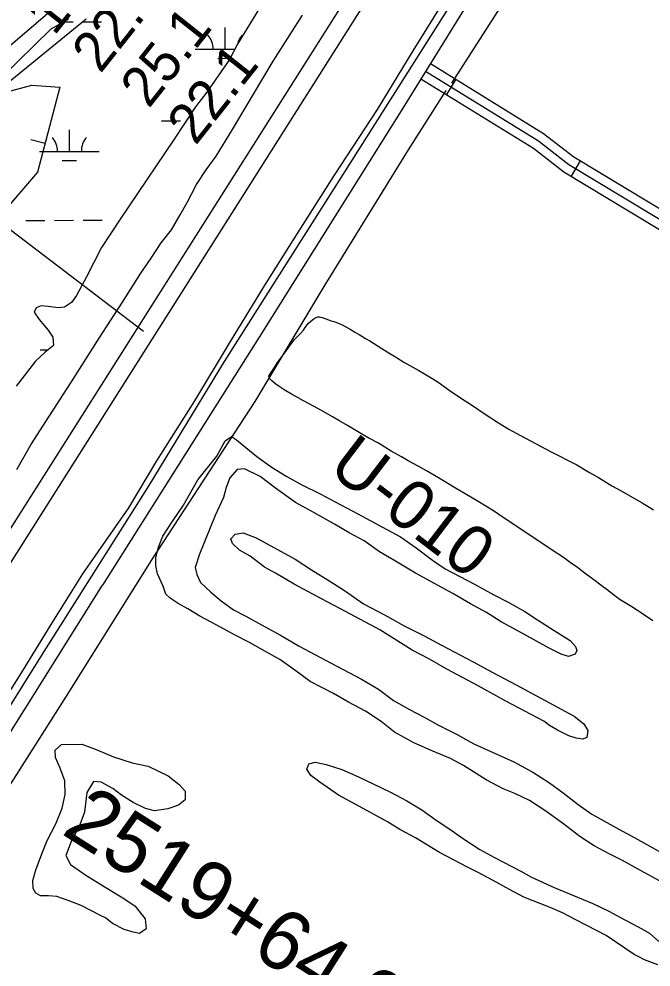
# Model space of a CAD drawing. Extents: x 3361039 to 3398939, y 576572 to 602007.
# Drawn here: x 3386835 to 3387895, y 595655 to 597245 of the extents above; entities that cross this region are included whole.
import ezdxf

# ---------------------------------------------------------------- set-up
doc = ezdxf.new("R2010")
doc.units = 0
for name, color, linetype in [('V-BORW-LINE', 7, 'Continuous'), ('V-LEVE-TOET', 7, 'Continuous'), ('V-RIVR-RANG', 7, 'Continuous'), ('V-RIVR-RANG-IDEN', 7, 'Continuous'), ('V-ROAD-CNTR', 7, 'Continuous'), ('V-SITE-VEGE', 7, 'Continuous'), ('V-SURV-IDEN', 7, 'Continuous'), ('V-SURV-LINE', 7, 'Continuous'), ('V-TOPO-MINR', 7, 'Continuous'), ('V-TOPO-SHOR', 7, 'Continuous'), ('V-WETL-SWMP', 7, 'Continuous')]:
    doc.layers.add(name, color=color, linetype=linetype)

msp = doc.modelspace()

# ---------------------------------------------------------------- linework, layer by layer
at = {"layer": 'V-BORW-LINE'}
msp.add_line((3386878.9, 597035.9), (3386854.7, 597042.2), dxfattribs=at)
msp.add_lwpolyline([(3386903.4, 597130.1), (3386866.3, 596987.6), (3386805.6, 596917.2), (3386742.2, 596882.1), (3386719.3, 596909.1), (3386756.2, 597056.6), (3386804.8, 597119.9), (3386856.9, 597133.6), (3386903.4, 597130.1)], dxfattribs=at)
at = {"layer": 'V-LEVE-TOET'}
for points in [[(3386791.9, 596073.6), (3386842.3, 596153), (3386889.3, 596229.3), (3386942, 596314.5), (3387019.1, 596424.8), (3387066.5, 596503.6), (3387129.7, 596604.5), (3387189.5, 596703.9), (3387246.9, 596797.4), (3387297.2, 596877.2), (3387364.2, 596983), (3387436, 597092.7), (3387496.2, 597191.1), (3387554.6, 597286.1)], [(3386831.7, 596489.1), (3386854.8, 596530.6), (3386886.2, 596579.5), (3386922.2, 596634.8), (3386969.7, 596709.2), (3387008.6, 596769.8), (3387039.4, 596818.2), (3387056.5, 596843.7), (3387073.6, 596869.1), (3387090.8, 596891.2), (3387105.4, 596916.1), (3387117.3, 596937.1), (3387132.9, 596966.9), (3387149, 596991.9), (3387165.6, 597014.4), (3387193.1, 597059.4), (3387228.2, 597118.5), (3387261.3, 597173.8), (3387289.8, 597218.8), (3387310.7, 597251)]]:
    msp.add_lwpolyline(points, dxfattribs=at)
at = {"layer": 'V-RIVR-RANG'}
msp.add_line((3387044.1, 596720.8), (3385881.7, 597604.2), dxfattribs=at)
at = {"layer": 'V-ROAD-CNTR'}
for p, q in [((3387567.5, 597143.6), (3387551.7, 597118)), ((3387776.3, 597006.9), (3387760.8, 596981.2))]:
    msp.add_line(p, q, dxfattribs=at)
for points in [[(3387802.6, 597618.2), (3387478.7, 597095.1), (3387237.9, 596711.3), (3386975.2, 596295.3)], [(3387524.9, 597169.8), (3387714.8, 597052.7), (3387765.7, 597013.3), (3389048.2, 596240.5)], [(3387517, 597157), (3387706.2, 597040.4), (3387757.2, 597000.9), (3389040.5, 596227.7)], [(3387509.2, 597144.3), (3387697.7, 597028), (3387748.7, 596988.5), (3388237.4, 596694)], [(3385893, 594567.9), (3386975.2, 596295.3)]]:
    msp.add_lwpolyline(points, dxfattribs=at)
at = {"layer": 'V-SITE-VEGE'}
for p, q in [((3387238.2, 597262.6), (3387202.1, 597203.3)), ((3387202.1, 597203.3), (3387188.2, 597176.5)), ((3387188.2, 597176.5), (3387149.9, 597121.9)), ((3387149.9, 597121.9), (3387131.3, 597097.4)), ((3387131.3, 597097.4), (3387094.1, 597041.6)), ((3387094.1, 597041.6), (3387004.6, 596909.1)), ((3387004.6, 596909.1), (3386973.2, 596861.4)), ((3386973.2, 596861.4), (3386947.7, 596811.4)), ((3386947.7, 596811.4), (3386931.4, 596781.2)), ((3386923.3, 596769.5), (3386911.7, 596761.4)), ((3386931.4, 596781.2), (3386923.3, 596769.5)), ((3386864, 596760.2), (3386860.5, 596753.3)), ((3386860.5, 596753.3), (3386868.7, 596740.5)), ((3386872.2, 596763.7), (3386864, 596760.2)), ((3386883.8, 596762.6), (3386872.2, 596763.7)), ((3386901.2, 596760.2), (3386883.8, 596762.6)), ((3386911.7, 596761.4), (3386901.2, 596760.2)), ((3386868.7, 596740.5), (3386883.8, 596723)), ((3387320.1, 596733.8), (3387324.3, 596738)), ((3387324.3, 596738), (3387329.9, 596742.4)), ((3387329.9, 596742.4), (3387333.2, 596744.2)), ((3387333.2, 596744.2), (3387336.1, 596745)), ((3387336.1, 596745), (3387339.1, 596745)), ((3387339.1, 596745), (3387343.7, 596744.3)), ((3387343.7, 596744.3), (3387347.1, 596743.2)), ((3387347.1, 596743.2), (3387354.2, 596740.1)), ((3387354.2, 596740.1), (3387358.6, 596738.7)), ((3387358.6, 596738.7), (3387362.8, 596737.6)), ((3387362.8, 596737.6), (3387366.6, 596736.4)), ((3386883.8, 596723), (3386891.9, 596711.4)), ((3387307.1, 596717.1), (3387312, 596722.9)), ((3387312, 596722.9), (3387315.1, 596727.3)), ((3387315.1, 596727.3), (3387320.1, 596733.8)), ((3387366.6, 596736.4), (3387375.7, 596732.4)), ((3387375.7, 596732.4), (3387390.2, 596724.5)), ((3387390.2, 596724.5), (3387399.3, 596719.2)), ((3386891.9, 596711.4), (3386893.1, 596697.4)), ((3387290.5, 596698.4), (3387296.5, 596706.4)), ((3387296.5, 596706.4), (3387303.9, 596714.2)), ((3387303.9, 596714.2), (3387307.1, 596717.1)), ((3387399.3, 596719.2), (3387405.6, 596715.8)), ((3387405.6, 596715.8), (3387416.2, 596709.1)), ((3387416.2, 596709.1), (3387423.6, 596704.8)), ((3386893.1, 596697.4), (3386879.1, 596685.8)), ((3387280.6, 596684.2), (3387290.5, 596698.4)), ((3387423.6, 596704.8), (3387443.5, 596692.2)), ((3387443.5, 596692.2), (3387457.1, 596683.9)), ((3386879.1, 596685.8), (3386862.9, 596670.7)), ((3387268.8, 596668.4), (3387280.6, 596684.2)), ((3387457.1, 596683.9), (3387466.2, 596677.9)), ((3387466.2, 596677.9), (3387480.5, 596669.1)), ((3386862.9, 596670.7), (3386830.3, 596628.8)), ((3387255.5, 596648.7), (3387262.7, 596658.5)), ((3387262.7, 596658.5), (3387268.8, 596668.4)), ((3387480.5, 596669.1), (3387505.6, 596655)), ((3387254, 596645.6), (3387255.5, 596648.7)), ((3387256, 596641.1), (3387254, 596645.6)), ((3387505.6, 596655), (3387515.3, 596649.9)), ((3387515.3, 596649.9), (3387529.1, 596641.5)), ((3387529.1, 596641.5), (3387537.8, 596635.7)), ((3387259.1, 596637.7), (3387256, 596641.1)), ((3387266, 596632.1), (3387259.1, 596637.7)), ((3387271.3, 596628.6), (3387266, 596632.1)), ((3387279.7, 596622.9), (3387271.3, 596628.6)), ((3387537.8, 596635.7), (3387558.3, 596621)), ((3387282.8, 596620.9), (3387279.7, 596622.9)), ((3387292, 596615.5), (3387282.8, 596620.9)), ((3387299.3, 596611.5), (3387292, 596615.5)), ((3387312.4, 596604.6), (3387299.3, 596611.5)), ((3387558.3, 596621), (3387580.7, 596606.2)), ((3387321.7, 596599.4), (3387312.4, 596604.6)), ((3387336, 596591.7), (3387321.7, 596599.4)), ((3387580.7, 596606.2), (3387590.5, 596599.9)), ((3387590.5, 596599.9), (3387604.3, 596590.4)), ((3387346, 596585.9), (3387336, 596591.7)), ((3387360.9, 596577.6), (3387346, 596585.9)), ((3387604.3, 596590.4), (3387613.4, 596584.2)), ((3387613.4, 596584.2), (3387638.9, 596567.6)), ((3387371.3, 596571.6), (3387360.9, 596577.6)), ((3387385.8, 596563), (3387371.3, 596571.6)), ((3387411.1, 596548.2), (3387385.8, 596563)), ((3387638.9, 596567.6), (3387656.3, 596557.1)), ((3387421.8, 596542), (3387411.1, 596548.2)), ((3387656.3, 596557.1), (3387668.9, 596550.1)), ((3387668.9, 596550.1), (3387726.5, 596519.3)), ((3387437.8, 596533.2), (3387421.8, 596542)), ((3387459.4, 596520.2), (3387437.8, 596533.2)), ((3387476.3, 596510.7), (3387459.4, 596520.2)), ((3387726.5, 596519.3), (3387770.5, 596497.1)), ((3387487.8, 596504), (3387476.3, 596510.7)), ((3387505.4, 596494.1), (3387487.8, 596504)), ((3387518.5, 596487.2), (3387505.4, 596494.1)), ((3387538.3, 596475.5), (3387518.5, 596487.2)), ((3387770.5, 596497.1), (3387791.6, 596484.5)), ((3387791.6, 596484.5), (3387806.6, 596475.6)), ((3387564.5, 596459.4), (3387538.3, 596475.5)), ((3387806.6, 596475.6), (3387829.4, 596462.1)), ((3387605.2, 596435.6), (3387564.5, 596459.4)), ((3387829.4, 596462.1), (3387844.8, 596453.4)), ((3387844.8, 596453.4), (3387867.2, 596440.4)), ((3387617.8, 596428), (3387605.2, 596435.6)), ((3387867.2, 596440.4), (3387879.9, 596433.2)), ((3387630.7, 596419.9), (3387617.8, 596428)), ((3387648.7, 596407.8), (3387630.7, 596419.9)), ((3387879.9, 596433.2), (3387899, 596421.9)), ((3387660.1, 596400.4), (3387648.7, 596407.8)), ((3387687.2, 596381.8), (3387660.1, 596400.4)), ((3387698.3, 596374.6), (3387687.2, 596381.8)), ((3387713.9, 596364.1), (3387698.3, 596374.6)), ((3387738.8, 596347.9), (3387713.9, 596364.1)), ((3387748.1, 596341.5), (3387738.8, 596347.9)), ((3387761.7, 596331.8), (3387748.1, 596341.5)), ((3387770.8, 596325.5), (3387761.7, 596331.8)), ((3387782.8, 596316.3), (3387770.8, 596325.5)), ((3387790.8, 596310.3), (3387782.8, 596316.3)), ((3387801, 596302.4), (3387790.8, 596310.3)), ((3387815.8, 596291.7), (3387801, 596302.4)), ((3387818.7, 596289.7), (3387815.8, 596291.7)), ((3387831.8, 596278.9), (3387818.7, 596289.7)), ((3387843, 596270.9), (3387831.8, 596278.9)), ((3387846.1, 596268.9), (3387843, 596270.9)), ((3387862.5, 596259), (3387846.1, 596268.9)), ((3387872.3, 596252.9), (3387862.5, 596259)), ((3387879, 596248.5), (3387872.3, 596252.9)), ((3387897.8, 596235.7), (3387879, 596248.5))]:
    msp.add_line(p, q, dxfattribs=at)
for points in [[(3387909.3, 595799.6), (3387877.2, 595817), (3387847, 595833.5), (3387824.6, 595844.7), (3387799.4, 595858.4), (3387775.5, 595874), (3387746.2, 595896.3), (3387717, 595917.6), (3387691.1, 595934.1), (3387666.4, 595946.3), (3387647, 595953.8), (3387618.3, 595968.8), (3387580.3, 595992.9), (3387558.9, 596004.7), (3387528.8, 596016.8), (3387497.2, 596030.9), (3387464.6, 596048.7), (3387442.2, 596066.8), (3387415.9, 596084.3), (3387387.7, 596099.3), (3387362.4, 596113.5), (3387323.5, 596134.1), (3387297.6, 596153.1), (3387272.3, 596170.6), (3387248.4, 596184.3), (3387221.7, 596199.3), (3387196.4, 596212), (3387166.7, 596228.5), (3387138.5, 596243.6), (3387118.5, 596255.8), (3387102, 596264.8), (3387088.4, 596273.3), (3387081.5, 596280.4), (3387077, 596293.4), (3387067.5, 596314.5), (3387064.4, 596328.5), (3387064.8, 596341), (3387068.8, 596358.9), (3387076.3, 596377.4), (3387092.8, 596403.2), (3387110.8, 596429.5), (3387134.9, 596471.8), (3387167.1, 596511.4), (3387180.8, 596537.6), (3387191.3, 596544.5), (3387200, 596538.9), (3387215.7, 596526), (3387234.2, 596511.3), (3387259.6, 596492.4), (3387284.4, 596477.3), (3387309.2, 596463.6), (3387340.3, 596448.6), (3387365.1, 596435), (3387403.1, 596414.7), (3387444.9, 596392.6), (3387475, 596376.2), (3387500.9, 596358.2), (3387528.7, 596337.3), (3387549.6, 596322.6), (3387598.7, 596297.3), (3387631.3, 596278.9), (3387655.2, 596266.7), (3387683.4, 596251.1), (3387704.8, 596237.4), (3387732.6, 596219.5), (3387759.3, 596202.5), (3387768.2, 596192.5), (3387770.7, 596185.7), (3387767.9, 596179.9), (3387756.8, 596175.9), (3387744.2, 596179.6), (3387724.3, 596189.9), (3387670.3, 596219.6), (3387643.5, 596233.7), (3387619.2, 596249.8), (3387592, 596263.9), (3387562.8, 596281.3), (3387500, 596315.7), (3387466.4, 596335.5), (3387439.7, 596351), (3387413.8, 596369.5), (3387388.5, 596383.2), (3387364.2, 596397.8), (3387328.2, 596418), (3387298.5, 596434)], [(3387298.5, 596434), (3387265.4, 596458.2), (3387239.5, 596477.6), (3387213.3, 596490.3), (3387201.2, 596489.2), (3387188.4, 596475.5), (3387182.3, 596459), (3387178.2, 596442.5), (3387164.2, 596411.9), (3387138, 596347.3), (3387130.6, 596325), (3387133.2, 596313), (3387139.7, 596299.6), (3387156.8, 596283.4), (3387173.9, 596269.2), (3387194.8, 596254), (3387215.3, 596243.2), (3387242, 596228.6), (3387273.6, 596211.7), (3387304.8, 596192.8), (3387331, 596179.1), (3387358.3, 596164.6), (3387409.3, 596137.8), (3387438, 596120.8), (3387462.9, 596101.8), (3387489.7, 596086.7), (3387514.5, 596074.1), (3387538.8, 596060.9), (3387568.9, 596045.4), (3387597.6, 596029.4), (3387664.7, 595998.9), (3387696.8, 595982), (3387724.5, 595964), (3387747.4, 595947), (3387772.8, 595927.5), (3387795.7, 595911.4), (3387841, 595886), (3387867.7, 595871.9), (3387927.1, 595838.9)], [(3387906.2, 595658.9), (3387883.8, 595666.9), (3387875.4, 595671.6), (3387866.6, 595676.3), (3387819.5, 595707.8), (3387787.2, 595724.8), (3387768.6, 595734.3), (3387746.6, 595746.1), (3387726, 595755.1), (3387681.6, 595772.4), (3387657.6, 595785.2), (3387630.1, 595800.4), (3387604.2, 595814.1), (3387587.1, 595822.6), (3387540.5, 595847.3), (3387499.9, 595871.5), (3387473.9, 595885.7), (3387452.8, 595898.5), (3387399.9, 595927.4), (3387370.6, 595943.1), (3387339.6, 595965), (3387324.4, 595976), (3387317.5, 595986.6), (3387321.2, 595995.9), (3387331.9, 595998.4), (3387350.4, 595994.8), (3387376.3, 595986.4), (3387404.6, 595974.2), (3387429.1, 595962.4), (3387458, 595948.2), (3387485.4, 595933.5), (3387510.4, 595918.8), (3387534.9, 595901.6), (3387557.5, 595886.4), (3387578.6, 595871.1), (3387608, 595852.1), (3387632.5, 595838.8), (3387676.6, 595815.6), (3387694.7, 595805.7), (3387732.4, 595788.2), (3387797.4, 595761.9), (3387824.3, 595748.7), (3387851.2, 595734.4), (3387873.3, 595722.6), (3387892.4, 595711.7), (3387908.1, 595697.8)]]:
    msp.add_lwpolyline(points, dxfattribs=at)
for points in [[(3387715.4, 596067.2), (3387651.7, 596100.6), (3387605, 596126.5), (3387552.4, 596154.7), (3387523.7, 596171.2), (3387494.6, 596186.2), (3387440, 596220.2), (3387382.6, 596251.3), (3387353, 596266.8), (3387326.7, 596280.9), (3387296.6, 596296.9), (3387265.4, 596315.3), (3387246.9, 596325.7), (3387223, 596343.7), (3387204.6, 596354.1), (3387193.3, 596365), (3387190.3, 596373.2), (3387197.4, 596381), (3387210.9, 596383.1), (3387232.7, 596374.7), (3387298.4, 596338.9), (3387325.7, 596321), (3387356.4, 596302.1), (3387381.2, 596286.5), (3387412.9, 596263.8), (3387447.9, 596245.5), (3387481, 596227.1), (3387515.5, 596209.7), (3387543.7, 596194.7), (3387596.7, 596166.9), (3387628.8, 596149.5), (3387668.7, 596128.3), (3387723.6, 596098.7), (3387765.9, 596075.6), (3387782.5, 596062.8), (3387788.9, 596051.8), (3387787.2, 596039.7), (3387780.5, 596037.2), (3387769.3, 596039), (3387757.2, 596042.7), (3387738.3, 596052.1), (3387724.6, 596060.1)], [(3386971.9, 595741.7), (3386939.6, 595758.2), (3386917.7, 595766.6), (3386898.6, 595773.1), (3386884.6, 595774.4), (3386871, 595774.7), (3386863.1, 595779), (3386858.7, 595786.7), (3386858.5, 595800.2), (3386863.6, 595817.8), (3386874.8, 595847.5), (3386882.3, 595867.5), (3386896.9, 595895.4), (3386907.7, 595921.7), (3386912.3, 595944.6), (3386912, 595967.4), (3386903.9, 595988.6), (3386896.4, 596006.5), (3386895.7, 596018.6), (3386906.3, 596028), (3386940.7, 596028.9), (3386964.6, 596019.6), (3386993.4, 596007.3), (3387025.1, 595997.6), (3387051.8, 595991.7), (3387085, 595975.6), (3387103.7, 595961.3), (3387113.5, 595949.8), (3387113.7, 595935.3), (3387102.7, 595926.4), (3387084.8, 595920.3), (3387062.6, 595917.1), (3387047, 595920.8), (3387026.5, 595931.1), (3387006.9, 595943), (3386992.2, 595954.4), (3386973.1, 595965.3), (3386960, 595966.1), (3386948.6, 595948), (3386945.2, 595915), (3386935.4, 595889.1), (3386924, 595868.6), (3386913.7, 595842.2), (3386921.7, 595826.8), (3386947.1, 595809.2), (3386978, 595790.3), (3387006.4, 595772.7), (3387029.4, 595757.5), (3387046.7, 595735.9), (3387048.3, 595719.4), (3387037.3, 595711.5), (3387026.6, 595713.3), (3387011.5, 595717.9), (3386991.9, 595727.9), (3386980.2, 595737.4)]]:
    msp.add_lwpolyline(points, close=True, dxfattribs=at)
at = {"layer": 'V-SURV-LINE'}
for points in [[(3386643.9, 596110.9), (3387652.9, 597704.1)], [(3387678.3, 597688.1), (3386669.3, 596094.8)]]:
    msp.add_lwpolyline(points, dxfattribs=at)
at = {"layer": 'V-TOPO-MINR'}
for points in [[(3384863.7, 594728.4), (3385218.8, 595340.7), (3385220.6, 595346.2), (3385222.5, 595351.6), (3385224.9, 595356.9), (3385227.4, 595362.1), (3385635.2, 596054.7), (3385649.6, 596073.8), (3385664.5, 596092.3), (3385680.3, 596110.2), (3385696.7, 596127.6), (3385923.2, 596357.2), (3386002.7, 596437.7), (3386082.4, 596518.2), (3386162.1, 596598.5), (3386241.9, 596678.8), (3386358.1, 596795.5), (3386379.9, 596817.3), (3386401.7, 596839.2), (3386423.6, 596861), (3386949.5, 597311.2)], [(3386437.7, 596828.8), (3386947.5, 597245)]]:
    msp.add_lwpolyline(points, dxfattribs=at)
at = {"layer": 'V-TOPO-SHOR'}
for points in [[(3385993.2, 594784.7), (3386076.7, 594920), (3386250.6, 595186.1), (3386382.5, 595396), (3386541.7, 595648.3), (3386703.5, 595906.1), (3386874.5, 596179.5), (3387053.6, 596462.6), (3387179.5, 596670.4), (3387367.8, 596967.2), (3387548.2, 597250.9), (3387788.9, 597631.8), (3387826.4, 597703.1)], [(3387560.7, 597137.1), (3387694.1, 597345), (3387814.7, 597540.5), (3387876.9, 597645.8), (3387894.7, 597674.6)], [(3386792.9, 595918), (3386914.9, 596109.5), (3387060.1, 596341.3), (3387231.3, 596603.2), (3387346.6, 596796), (3387488.4, 597025), (3387551.4, 597124.8)]]:
    msp.add_lwpolyline(points, dxfattribs=at)
at = {"layer": 'V-WETL-SWMP'}
for p, q in [((3387238.2, 597262.6), (3387202.1, 597203.3)), ((3386889.3, 597228.2), (3386903.3, 597235.7)), ((3386903.3, 597235.7), (3386918.2, 597244.7)), ((3386910, 597239.7), (3386925.7, 597239.8)), ((3386941.7, 597239.8), (3386973.7, 597239.9)), ((3387180.7, 597194.1), (3387180.6, 597230.1)), ((3386804.6, 597145.5), (3386889.3, 597228.2)), ((3387202.1, 597203.3), (3387188.2, 597176.5)), ((3387130.7, 597193.9), (3387197.4, 597194.1)), ((3387188.2, 597176.5), (3387149.9, 597121.9)), ((3387168.7, 597178.6), (3387189.3, 597178.7)), ((3387149.9, 597121.9), (3387131.3, 597097.4)), ((3387131.3, 597097.4), (3387094.1, 597041.6)), ((3387074.2, 597073.7), (3387106.2, 597073.8)), ((3386919.7, 597022.5), (3386919.6, 597058.5)), ((3387094.1, 597041.6), (3387004.6, 596909.1)), ((3386869.7, 597022.4), (3386969.7, 597022.7)), ((3386907.7, 597007.1), (3386931.7, 597007.1)), ((3386846.6, 596906.9), (3386878.6, 596907)), ((3386894.6, 596907), (3386926.6, 596907.1)), ((3386942.6, 596907.2), (3386974.6, 596907.2)), ((3387004.6, 596909.1), (3386973.2, 596861.4)), ((3386973.2, 596861.4), (3386947.7, 596811.4)), ((3386947.7, 596811.4), (3386931.4, 596781.2)), ((3386923.3, 596769.5), (3386911.7, 596761.4)), ((3386931.4, 596781.2), (3386923.3, 596769.5)), ((3386864, 596760.2), (3386860.5, 596753.3)), ((3386860.5, 596753.3), (3386868.7, 596740.5)), ((3386872.2, 596763.7), (3386864, 596760.2)), ((3386883.8, 596762.6), (3386872.2, 596763.7)), ((3386901.2, 596760.2), (3386883.8, 596762.6)), ((3386911.7, 596761.4), (3386901.2, 596760.2)), ((3386868.7, 596740.5), (3386883.8, 596723)), ((3386883.8, 596723), (3386891.9, 596711.4)), ((3386891.9, 596711.4), (3386893.1, 596697.4)), ((3386870.6, 596689.7), (3386883.9, 596689.7)), ((3386893.1, 596697.4), (3386879.1, 596685.8)), ((3386879.1, 596685.8), (3386862.9, 596670.7)), ((3386862.9, 596670.7), (3386830.3, 596628.8))]:
    msp.add_line(p, q, dxfattribs=at)
for centre, start, end in [((3387125.4, 597194.4), 359.3865, 40.9301), ((3387235.9, 597194.7), 139.3865, 168.3663), ((3386864.5, 597022.8), 359.3865, 40.9301), ((3386974.9, 597023.2), 139.3865, 180.9301)]:
    msp.add_arc(centre, 35.2, start, end, dxfattribs=at)

# ---------------------------------------------------------------- texts
at = {"layer": 'V-RIVR-RANG'}
for s, p in [('12.3', (3386894.1, 597215)), ('22.6', (3386971.5, 597151.7)), ('25.1', (3387052.7, 597093.1)), ('22.1', (3387131.2, 597031.2))]:
    msp.add_text(s, height=67, rotation=51.6283, dxfattribs=at).set_placement(p)
at = {"layer": 'V-RIVR-RANG-IDEN'}
msp.add_text('U-010', height=83, rotation=322.6253, dxfattribs=at).set_placement((3387350.7, 596486.6))
at = {"layer": 'V-SURV-IDEN'}
msp.add_text('2519+64.9', height=100, rotation=327.6025, dxfattribs=at).set_placement((3386904.2, 595879.5))

doc.saveas('drawing.dxf')
